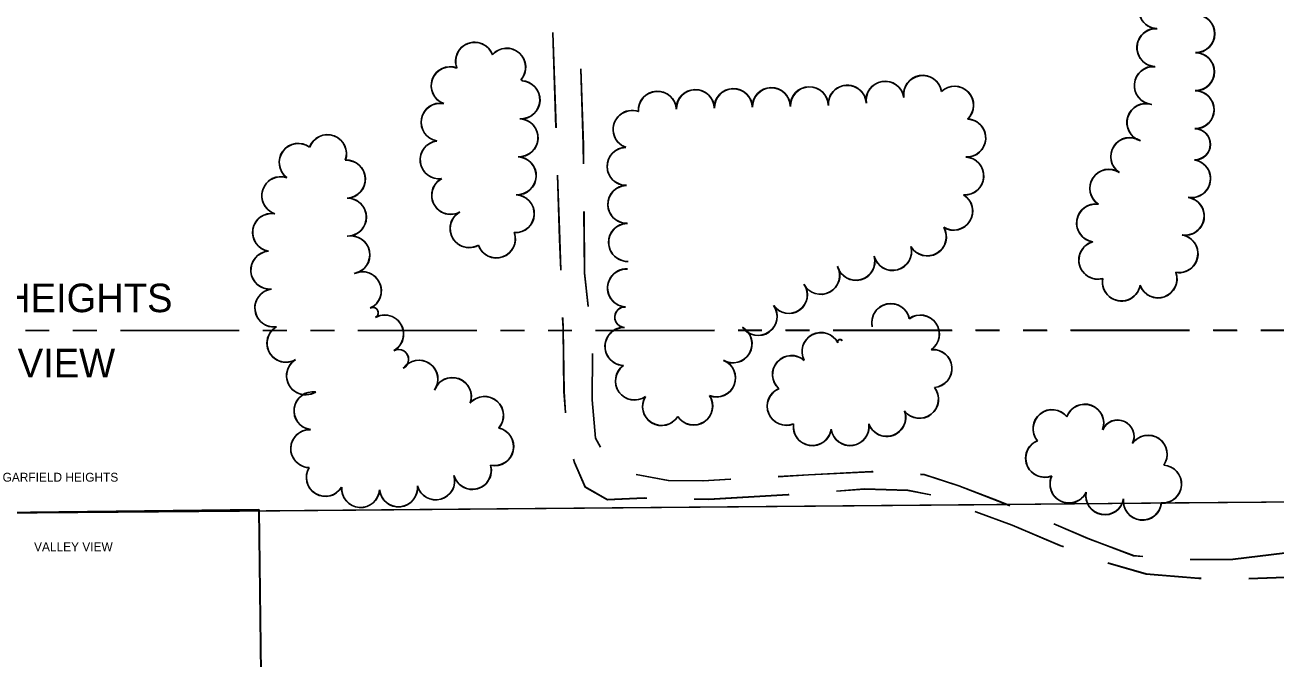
# Model space of a CAD drawing. Extents: x -25029 to 2274964, y -81170 to 687028.
# Drawn here: x -1419 to -761, y -66014 to -65681 of the extents above; entities that cross this region are included whole.
import ezdxf

# ---------------------------------------------------------------- set-up
doc = ezdxf.new("R2010")
doc.units = 0
for name, color, linetype in [('81911BEA - RW_X_Fee_RW', 7, 'Continuous'), ('BLDG', 7, 'Continuous'), ('DIVISIONS', 7, 'Continuous'), ('DRIVWY', 7, 'Continuous'), ('DV_X_Corp_Line', 7, 'Continuous'), ('TREES', 7, 'Continuous')]:
    doc.layers.add(name, color=color, linetype=linetype)

msp = doc.modelspace()

# ---------------------------------------------------------------- linework, layer by layer
at = {"layer": '81911BEA - RW_X_Fee_RW'}
msp.add_line((-1943.55, -65942.11), (-288.66, -65927.79), dxfattribs=at)
at = {"layer": 'BLDG'}
for points in [[(-1596.74, -65939.32), (-1296.12, -65935.78), (-1294.93, -66036.1), (-1595.56, -66039.64)], [(-1596.68, -65939.34), (-1296.06, -65935.84), (-1294.89, -66036.16), (-1595.52, -66039.66)]]:
    msp.add_lwpolyline(points, close=True, dxfattribs=at)
at = {"layer": 'DIVISIONS'}
for p, q in [((-1406.55, -65841.55), (-1419.05, -65841.55)), ((-1406.48, -65841.59), (-1418.98, -65841.59)), ((-1381.55, -65841.54), (-1394.05, -65841.54)), ((-1381.48, -65841.59), (-1393.98, -65841.59)), ((-1306.55, -65841.53), (-1369.05, -65841.54)), ((-1306.48, -65841.59), (-1368.98, -65841.59)), ((-1281.55, -65841.53), (-1294.05, -65841.53)), ((-1281.48, -65841.59), (-1293.98, -65841.59)), ((-1256.55, -65841.53), (-1269.05, -65841.53)), ((-1256.48, -65841.59), (-1268.98, -65841.59)), ((-1181.55, -65841.52), (-1244.05, -65841.53)), ((-1181.48, -65841.59), (-1243.98, -65841.59)), ((-1156.55, -65841.52), (-1169.05, -65841.52)), ((-1156.48, -65841.59), (-1168.98, -65841.59)), ((-1131.55, -65841.51), (-1144.05, -65841.51)), ((-1131.48, -65841.59), (-1143.98, -65841.59)), ((-1056.55, -65841.5), (-1119.05, -65841.51)), ((-1056.48, -65841.59), (-1118.98, -65841.59)), ((-1031.55, -65841.5), (-1044.05, -65841.5)), ((-1031.48, -65841.59), (-1043.98, -65841.59)), ((-1006.55, -65841.5), (-1019.05, -65841.5)), ((-1006.48, -65841.59), (-1018.98, -65841.59)), ((-931.55, -65841.49), (-994.05, -65841.5)), ((-931.48, -65841.59), (-993.98, -65841.59)), ((-906.55, -65841.49), (-919.05, -65841.49)), ((-906.48, -65841.59), (-918.98, -65841.59)), ((-881.55, -65841.48), (-894.05, -65841.48)), ((-881.48, -65841.59), (-893.98, -65841.59)), ((-806.55, -65841.47), (-869.05, -65841.48)), ((-806.48, -65841.59), (-868.98, -65841.59)), ((-781.55, -65841.47), (-794.05, -65841.47)), ((-781.48, -65841.59), (-793.98, -65841.59)), ((-756.55, -65841.47), (-769.05, -65841.47)), ((-756.48, -65841.59), (-768.98, -65841.59))]:
    msp.add_line(p, q, dxfattribs=at)
at = {"layer": 'DRIVWY'}
for p, q in [((-1141.59, -65684.87), (-1139.88, -65734.84)), ((-1141.5, -65684.95), (-1139.8, -65734.92))]:
    msp.add_line(p, q, dxfattribs=at)
for points in [[(-1125.39, -65753.91), (-1125.48, -65743.99), (-1126.83, -65703.94)], [(-1125.31, -65753.99), (-1125.4, -65744.07), (-1126.75, -65704.02)], [(-1139.06, -65759.82), (-1137.94, -65793.52), (-1137.32, -65809.79)], [(-1138.98, -65759.9), (-1137.87, -65793.6), (-1137.25, -65809.87)], [(-1122.93, -65828.8), (-1124.89, -65811.28), (-1125.17, -65778.91)], [(-1122.86, -65828.88), (-1124.82, -65811.36), (-1125.1, -65778.99)], [(-1136.38, -65834.78), (-1136.16, -65840.58), (-1135.68, -65873.69), (-1134.93, -65884.74)], [(-1136.31, -65834.86), (-1136.09, -65840.66), (-1135.62, -65873.77), (-1134.87, -65884.82)], [(-1116.44, -65902.89), (-1119.1, -65898.21), (-1120.85, -65878.06), (-1120.64, -65853.67)], [(-1116.38, -65902.97), (-1119.04, -65898.29), (-1120.79, -65878.14), (-1120.57, -65853.75)], [(-1130.64, -65909.24), (-1130.17, -65910.96), (-1124.54, -65923.91), (-1112.87, -65930.51), (-1093.51, -65929.7), (-1092.19, -65929.73)], [(-1130.58, -65909.32), (-1130.11, -65911.04), (-1124.48, -65923.99), (-1112.81, -65930.59), (-1093.45, -65929.78), (-1092.13, -65929.81)], [(-1047.98, -65919.78), (-1062.51, -65920.59), (-1080.79, -65920.47), (-1097.65, -65917.26)], [(-1047.92, -65919.87), (-1062.45, -65920.68), (-1080.73, -65920.55), (-1097.59, -65917.34)], [(-973.08, -65915.84), (-973.92, -65915.8), (-1007.03, -65917.5), (-1023.02, -65918.39)], [(-973.02, -65915.94), (-973.86, -65915.9), (-1006.97, -65917.59), (-1022.96, -65918.48)], [(-901.03, -65933.68), (-907.19, -65931.2), (-927.93, -65923.23), (-946.22, -65917.28), (-948.12, -65917.18)], [(-900.97, -65933.79), (-907.13, -65931.3), (-927.87, -65923.33), (-946.16, -65917.38), (-948.06, -65917.28)], [(-992.34, -65926.03), (-977.58, -65924.94), (-954.77, -65925.64), (-942.61, -65927.97)], [(-992.28, -65926.12), (-977.52, -65925.04), (-954.71, -65925.74), (-942.55, -65928.07)], [(-1067.2, -65930.23), (-1059.55, -65930.37), (-1017.67, -65927.88), (-1017.28, -65927.85)], [(-1067.14, -65930.31), (-1059.49, -65930.46), (-1017.61, -65927.97), (-1017.22, -65927.94)], [(-919.35, -65936.7), (-918.92, -65936.9), (-899.83, -65943.92), (-874.7, -65954.61), (-872.94, -65955.28)], [(-919.29, -65936.8), (-918.86, -65937), (-899.78, -65944.03), (-874.65, -65954.72), (-872.89, -65955.39)], [(-831.16, -65960.39), (-835.98, -65959.97), (-859.95, -65950.93), (-877.93, -65943.25)], [(-831.11, -65960.5), (-835.93, -65960.08), (-859.9, -65951.04), (-877.88, -65943.36)], [(-756.43, -65958.6), (-783.8, -65961.91), (-806.23, -65962)], [(-756.38, -65958.72), (-783.75, -65962.03), (-806.18, -65962.12)], [(-849.45, -65963.82), (-829.35, -65969.6), (-801.71, -65971.94), (-800.37, -65971.95)], [(-849.4, -65963.93), (-829.3, -65969.71), (-801.66, -65972.06), (-800.32, -65972.07)], [(-775.37, -65972.12), (-751.41, -65971.16), (-726.44, -65969.39), (-725.46, -65969.3)], [(-775.32, -65972.24), (-751.36, -65971.28), (-726.39, -65969.52), (-725.41, -65969.43)]]:
    msp.add_lwpolyline(points, dxfattribs=at)
at = {"layer": 'DV_X_Corp_Line'}
for p, q in [((-814.06, -65932.33), (-920.06, -65933.25)), ((-814.06, -65932.33), (-920.06, -65933.25)), ((-920.06, -65933.25), (-814.06, -65932.33)), ((-920.06, -65933.25), (-814.06, -65932.33)), ((-725.12, -65931.57), (-814.06, -65932.33)), ((-725.12, -65931.57), (-814.06, -65932.33)), ((-814.06, -65932.33), (-725.12, -65931.57)), ((-814.06, -65932.33), (-725.12, -65931.57)), ((-1285.1, -65936.41), (-1595.59, -65939.1)), ((-1285.1, -65936.41), (-1595.59, -65939.1)), ((-1595.59, -65939.1), (-1285.1, -65936.41)), ((-1595.59, -65939.1), (-1285.1, -65936.41)), ((-1145.06, -65935.2), (-1285.1, -65936.41)), ((-1145.06, -65935.2), (-1285.1, -65936.41)), ((-1285.1, -65936.41), (-1145.06, -65935.2)), ((-1285.1, -65936.41), (-1145.06, -65935.2)), ((-942.46, -65933.45), (-1145.06, -65935.2)), ((-942.46, -65933.45), (-1145.06, -65935.2)), ((-1145.06, -65935.2), (-942.46, -65933.45)), ((-1145.06, -65935.2), (-942.46, -65933.45)), ((-920.06, -65933.25), (-942.46, -65933.45)), ((-920.06, -65933.25), (-942.46, -65933.45)), ((-942.46, -65933.45), (-920.06, -65933.25)), ((-942.46, -65933.45), (-920.06, -65933.25))]:
    msp.add_line(p, q, dxfattribs=at)
at = {"layer": 'TREES'}
for centre, radius, start, end in [((-823.21, -65672.78), 10, 87.1899, 267.1899), ((-823.13, -65672.9), 10, 87.1829, 267.1829), ((-803.29, -65685.4), 10, 269.51479, 89.51479), ((-803.21, -65685.52), 10, 269.50779, 89.50779), ((-824.19, -65692.74), 9.99, 87.1899, 267.1899), ((-824.11, -65692.86), 9.99, 87.1829, 267.1829), ((-1182.71, -65699.93), 10, 20.49384, 200.49384), ((-1182.63, -65700.01), 10, 20.48684, 200.48684), ((-1165.86, -65703.07), 10, 318.3994, 138.3994), ((-1165.78, -65703.15), 10, 318.3924, 138.3924), ((-803.46, -65705.4), 10, 269.51479, 89.51479), ((-803.38, -65705.52), 10, 269.50779, 89.50779), ((-825.58, -65712.68), 10, 84.84353, 264.84353), ((-1195.55, -65712.81), 10, 69.67136, 249.67136), ((-1195.47, -65712.89), 10, 69.66436, 249.66436), ((-946.96, -65717.35), 10, 8.85931, 188.85931), ((-946.88, -65717.45), 10, 8.85231, 188.85231), ((-825.5, -65712.8), 10, 84.83653, 264.83653), ((-1158.33, -65720.2), 10, 267.14683, 87.14683), ((-1158.25, -65720.28), 10, 267.13983, 87.13983), ((-1158.11, -65709.96), 0.373, 317.74692, 137.74692), ((-1158.03, -65710.04), 0.373, 317.73992, 137.73992), ((-1086.52, -65725.71), 10, 3.66318, 183.66318), ((-1086.45, -65725.8), 10, 3.65618, 183.65618), ((-1066.55, -65724.83), 10, 1.41225, 181.41225), ((-1066.47, -65724.92), 10, 1.40525, 181.40525), ((-1046.55, -65724.33), 10, 1.41225, 181.41225), ((-1046.48, -65724.43), 10, 1.40525, 181.40525), ((-1026.56, -65723.84), 10, 1.41225, 181.41225), ((-1026.48, -65723.94), 10, 1.40525, 181.40525), ((-1006.56, -65723.35), 10, 1.41225, 181.41225), ((-1006.49, -65723.45), 10, 1.40525, 181.40525), ((-986.58, -65722.53), 10, 3.25494, 183.25494), ((-986.51, -65722.63), 10, 3.24794, 183.24794), ((-966.72, -65720.43), 10, 8.85931, 188.85931), ((-966.64, -65720.53), 10, 8.85231, 188.85231), ((-930.17, -65723.04), 10, 313.67633, 133.67633), ((-930.09, -65723.14), 10, 313.66933, 133.66933), ((-803.63, -65725.4), 10, 269.51479, 89.51479), ((-803.56, -65725.52), 10, 269.50779, 89.50779), ((-1200.82, -65732.03), 10, 79.62919, 259.62919), ((-1200.75, -65732.1), 10, 79.62219, 259.62219), ((-829.47, -65732.18), 10, 72.59418, 252.59418), ((-829.4, -65732.3), 10, 72.58718, 252.58718), ((-1099.82, -65735.79), 10, 70.63328, 250.63328), ((-1099.74, -65735.87), 10, 70.62628, 250.62628), ((-1159.33, -65740.17), 10, 267.14683, 87.14683), ((-1159.25, -65740.25), 10, 267.13983, 87.13983), ((-923.75, -65740.26), 10, 267.19897, 87.19897), ((-923.68, -65740.37), 10, 267.19197, 87.19197), ((-803.79, -65743.6), 8.2, 269.51479, 89.51479), ((-803.71, -65743.72), 8.2, 269.50779, 89.50779), ((-1260.14, -65748.55), 10, 340.0099, 160.0099), ((-1260.06, -65748.61), 10, 340.0029, 160.0029), ((-1201.35, -65751.78), 10, 97.31799, 277.31799), ((-1201.28, -65751.85), 10, 97.31099, 277.31099), ((-837.97, -65750.07), 10, 56.5683, 236.5683), ((-837.9, -65750.18), 10, 56.5613, 236.5613), ((-1275.51, -65753.15), 10, 53.30829, 233.30829), ((-1275.44, -65753.21), 10, 53.30129, 233.30129), ((-1102.95, -65755.22), 10, 91.07075, 271.07075), ((-1102.88, -65755.3), 10, 91.06375, 271.06375), ((-1250.21, -65761.95), 10, 273.05865, 93.05865), ((-1250.13, -65762.02), 10, 273.05165, 93.05165), ((-1160.32, -65760.15), 10, 267.14683, 87.14683), ((-1160.25, -65760.23), 10, 267.13983, 87.13983), ((-924.83, -65760.23), 10, 266.65204, 86.65204), ((-924.75, -65760.34), 10, 266.64504, 86.64504), ((-805.5, -65761.66), 10, 260.52079, 80.52079), ((-805.43, -65761.78), 10, 260.51379, 80.51379), ((-1284.65, -65770.65), 10, 71.55799, 251.55799), ((-1284.58, -65770.71), 10, 71.55099, 251.55099), ((-1195.26, -65770.46), 10, 118.79315, 298.79315), ((-1195.19, -65770.54), 10, 118.78615, 298.78615), ((-848.99, -65766.76), 10, 56.55115, 236.55115), ((-848.92, -65766.87), 10, 56.54415, 236.54415), ((-1102.57, -65775.21), 10, 91.07075, 271.07075), ((-1102.5, -65775.3), 10, 91.06375, 271.06375), ((-1249.68, -65781.94), 10, 269.97722, 89.97723), ((-1249.61, -65782), 10, 269.97023, 89.97022), ((-1161.32, -65780.13), 10, 267.14683, 87.14683), ((-1161.25, -65780.2), 10, 267.13983, 87.13983), ((-930.63, -65778.74), 10, 238.55383, 58.55383), ((-930.56, -65778.85), 10, 238.54683, 58.54683), ((-855.94, -65785), 10, 81.77311, 261.77311), ((-808.8, -65781.39), 10, 260.52079, 80.52079), ((-808.73, -65781.51), 10, 260.51379, 80.51379), ((-1289.51, -65789.99), 10, 80.19799, 260.19799), ((-1289.45, -65790.05), 10, 80.19099, 260.19099), ((-1185.57, -65787.96), 10, 119.14753, 299.14753), ((-1185.5, -65788.03), 10, 119.14053, 299.14053), ((-855.87, -65785.11), 10, 81.76611, 261.76611), ((-1102.2, -65795.21), 10, 91.07075, 271.07075), ((-1102.13, -65795.3), 10, 91.06375, 271.06375), ((-944.49, -65792.3), 10, 210.17364, 30.17364), ((-944.42, -65792.41), 10, 210.16664, 30.16664), ((-1247.84, -65801.77), 10, 280.62254, 100.62254), ((-1247.77, -65801.83), 10, 280.61554, 100.61554), ((-1171.26, -65793.4), 10, 199.21039, 19.21039), ((-1171.19, -65793.48), 10, 199.20339, 19.20339), ((-812.09, -65801.12), 10, 260.52079, 80.52079), ((-812.02, -65801.24), 10, 260.51379, 80.51379), ((-1290.44, -65809.82), 10, 94.47983, 274.47983), ((-1290.37, -65809.88), 10, 94.47283, 274.47283), ((-962.79, -65799.95), 10, 195.206, 15.206), ((-962.72, -65800.05), 10, 195.199, 15.199), ((-854.78, -65804.55), 10, 104.97395, 284.97395), ((-854.72, -65804.67), 10, 104.96695, 284.96695), ((-1000.56, -65812.51), 10, 208.1166, 28.1166), ((-1000.5, -65812.61), 10, 208.1096, 28.1096), ((-982.09, -65805.18), 10, 195.13435, 15.13435), ((-982.02, -65805.28), 10, 195.12735, 15.12735), ((-1241.79, -65820.67), 10, 294.89207, 114.89207), ((-1241.72, -65820.73), 10, 294.88507, 114.88507), ((-1102.74, -65819.17), 10, 87.00952, 267.00952), ((-1102.68, -65819.26), 10, 87.00252, 267.00252), ((-842.36, -65816.02), 10, 169.601, 349.601), ((-842.3, -65816.14), 10, 169.594, 349.594), ((-823.13, -65814.4), 10, 200.01419, 20.01419), ((-823.07, -65814.52), 10, 200.00719, 20.00719), ((-1288.31, -65829.7), 10, 97.70424, 277.70424), ((-1288.25, -65829.76), 10, 97.69724, 277.69724), ((-1017.36, -65822.82), 9.75, 215.06297, 35.06297), ((-1017.3, -65822.92), 9.75, 215.05597, 35.05597), ((-963.74, -65837.4), 10, 12.22203, 192.22203), ((-963.68, -65837.51), 10, 12.21503, 192.21503), ((-1236.23, -65832.19), 2.79, 298.76718, 118.76718), ((-1236.17, -65832.25), 2.79, 298.76018, 118.76018), ((-1230.07, -65843.4), 10, 298.76718, 118.76718), ((-1230.01, -65843.47), 10, 298.76018, 118.76018), ((-1103.55, -65834.55), 5.4, 87.00952, 267.00952), ((-1103.48, -65834.64), 5.4, 87.00252, 267.00252), ((-1033.53, -65834.17), 10, 215.06297, 35.06297), ((-1033.47, -65834.26), 10, 215.05597, 35.05597), ((-948.17, -65843.44), 10, 305.39307, 125.39307), ((-948.11, -65843.54), 10, 305.38607, 125.38607), ((-1281.94, -65848.24), 10, 120.23236, 300.23236), ((-1281.88, -65848.31), 10, 120.22536, 300.22536), ((-1104.09, -65849.94), 10, 88.48108, 268.48108), ((-1104.03, -65850.03), 10, 88.47408, 268.47408), ((-1046.75, -65848.56), 10, 239.81161, 59.81161), ((-1046.68, -65848.65), 10, 239.80461, 59.80461), ((-1000.41, -65852.64), 10, 27.57609, 207.57609), ((-1000.35, -65852.73), 10, 27.56909, 207.56909), ((-990.45, -65847.48), 1.22, 25.81494, 205.81494), ((-990.39, -65847.58), 1.22, 25.80794, 205.80794), ((-1222.72, -65856.79), 5.28, 298.76718, 118.76718), ((-1222.66, -65856.86), 5.28, 298.76018, 118.76018), ((-941.56, -65861.56), 10, 274.68855, 94.68855), ((-941.5, -65861.66), 10, 274.68155, 94.68155), ((-1271.63, -65865.38), 10, 121.82263, 301.82263), ((-1271.57, -65865.45), 10, 121.81563, 301.81563), ((-1212.01, -65867.18), 10, 324.83727, 144.83727), ((-1211.95, -65867.25), 10, 324.83027, 144.83027), ((-1098.59, -65868.11), 10, 125.20444, 305.20444), ((-1098.53, -65868.19), 10, 125.19744, 305.19744), ((-1055.43, -65866.51), 10, 248.53317, 68.53317), ((-1055.37, -65866.6), 10, 248.52617, 68.52617), ((-1015.94, -65864.72), 10, 48.21195, 228.21195), ((-1015.88, -65864.82), 10, 48.20495, 228.20495), ((-1194.42, -65876.31), 10, 340.26666, 160.26666), ((-1194.36, -65876.39), 10, 340.25966, 160.25966), ((-1267.71, -65883.79), 10, 82.20634, 262.20634), ((-1018.73, -65881.4), 10, 112.77261, 292.77261), ((-1018.67, -65881.49), 10, 112.76561, 292.76561), ((-948.61, -65877.71), 10, 218.20469, 38.20469), ((-948.55, -65877.81), 10, 218.19769, 38.19769), ((-1267.66, -65883.85), 10, 82.19934, 262.19934), ((-1177.49, -65886.28), 10, 318.78064, 138.78064), ((-1177.43, -65886.35), 10, 318.77364, 138.77364), ((-1084.32, -65881.53), 10, 148.29445, 328.29445), ((-1084.26, -65881.62), 10, 148.28745, 328.28745), ((-1067.45, -65881.3), 10, 213.27853, 33.27853), ((-1067.4, -65881.39), 10, 213.27153, 33.27153), ((-861.67, -65890.31), 10, 340.00777, 160.00777), ((-965.88, -65887.25), 10, 199.64676, 19.64676), ((-965.82, -65887.36), 10, 199.63976, 19.63976), ((-878.83, -65893.19), 10, 39.09108, 219.09108), ((-878.77, -65893.31), 10, 39.08408, 219.08408), ((-861.61, -65890.42), 10, 340.00077, 160.00077), ((-1172.14, -65902.63), 10, 257.43051, 77.43051), ((-1172.08, -65902.7), 10, 257.42351, 77.42351), ((-1004.97, -65892.09), 10, 171.51823, 351.51823), ((-1004.91, -65892.19), 10, 171.51123, 351.51123), ((-985.19, -65892.09), 10, 188.48788, 8.48788), ((-985.13, -65892.19), 10, 188.48088, 8.48088), ((-844.38, -65897.3), 8.66, 335.61848, 155.61848), ((-844.32, -65897.42), 8.66, 335.61148, 155.61148), ((-1269.43, -65903.69), 10, 87.9227, 267.9227), ((-1269.38, -65903.75), 10, 87.9157, 267.9157), ((-882.76, -65908.74), 10, 112.48228, 292.48228), ((-882.71, -65908.85), 10, 112.47528, 292.47528), ((-828.3, -65906.62), 10, 324.94275, 144.94275), ((-828.25, -65906.74), 10, 324.93575, 144.93575), ((-1183.93, -65915.15), 10, 196.01593, 16.01593), ((-1183.87, -65915.22), 10, 196.00893, 16.00893), ((-820.73, -65922.35), 10, 266.44448, 86.44448), ((-820.68, -65922.47), 10, 266.43748, 86.43748), ((-1261.22, -65918.82), 10, 149.06999, 329.06999), ((-1261.16, -65918.89), 10, 149.06299, 329.06299), ((-1203.16, -65920.63), 10, 195.79155, 15.79155), ((-1203.11, -65920.7), 10, 195.78455, 15.78455), ((-869.93, -65922.33), 10, 154.2223, 334.2223), ((-869.88, -65922.44), 10, 154.2153, 334.2153), ((-1242.66, -65924.65), 10, 176.0729, 356.0729), ((-1242.61, -65924.71), 10, 176.0659, 356.0659), ((-1222.74, -65924.34), 10, 185.68513, 5.68513), ((-1222.68, -65924.41), 10, 185.67813, 5.67813), ((-851.08, -65928.44), 10, 169.87446, 349.87446), ((-851.03, -65928.55), 10, 169.86746, 349.86746), ((-831.3, -65931.26), 10, 173.86975, 353.86975), ((-831.25, -65931.38), 10, 173.86275, 353.86275)]:
    msp.add_arc(centre, radius, start, end, dxfattribs=at)

# ---------------------------------------------------------------- texts
at = {"layer": 'DIVISIONS'}
for s, p in [('GARFIELD HEIGHTS', (-1536.67, -65831.95)), ('VALLEY VIEW', (-1504.48, -65866.23))]:
    msp.add_text(s, height=15, dxfattribs=at).set_placement(p)
for s, p in [('GARFIELD HEIGHTS', (-1431.03, -65921.12)), ('VALLEY VIEW', (-1414.48, -65957.69))]:
    msp.add_text(s, height=4.68, rotation=0.007, dxfattribs=at).set_placement(p)

doc.saveas('drawing.dxf')
